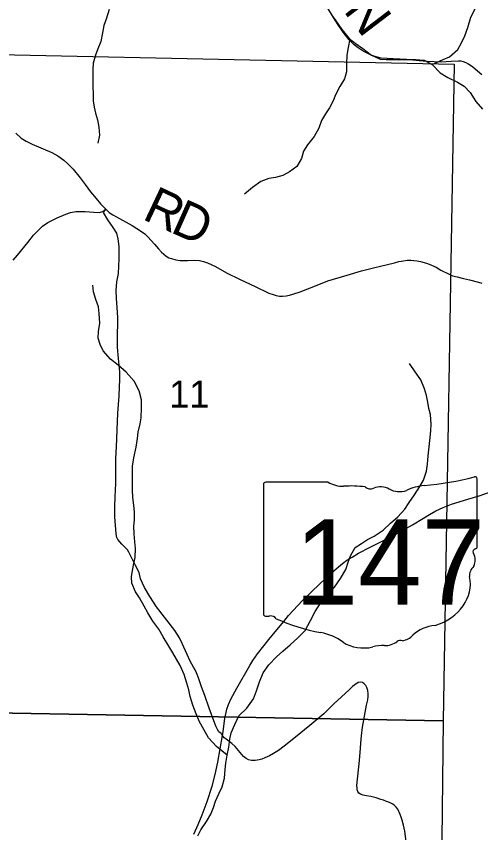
# Model space of a CAD drawing. Extents: x 0 to 191, y 0 to 55.
# Drawn here: x 148.709 to 149.068, y 23.985 to 24.615 of the extents above; entities that cross this region are included whole.
import ezdxf

# ---------------------------------------------------------------- set-up
doc = ezdxf.new("R2010")
doc.units = 0
for name, color, linetype in [('GM_X_Corporation', 7, 'Continuous'), ('GM_X_County_Road', 7, 'Continuous'), ('GM_X_County_Road_Text', 7, 'Continuous'), ('GM_X_Minor_River', 7, 'Continuous'), ('GM_X_Section_Text', 7, 'Continuous'), ('GM_X_State_Location', 7, 'Continuous'), ('GM_X_State_Route', 7, 'Continuous'), ('GM_X_State_Shield', 7, 'Continuous'), ('GM_X_Township_Road', 7, 'Continuous'), ('GM_X_Township_Road_Text', 7, 'Continuous')]:
    doc.layers.add(name, color=color, linetype=linetype)

msp = doc.modelspace()

# ---------------------------------------------------------------- linework, layer by layer
at = {"layer": 'GM_X_Corporation'}
for points in [[(148.53803, 24.58915), (149.0475, 24.57841), (149.03882, 24.07143), (148.53297, 24.08032)], [(148.53297, 24.08032), (149.03882, 24.07143), (149.03316, 23.56525), (148.52633, 23.57659)]]:
    msp.add_lwpolyline(points, close=True, dxfattribs=at)
at = {"layer": 'GM_X_County_Road'}
msp.add_lwpolyline([(148.70897, 24.52517), (148.71325, 24.52136), (148.71693, 24.51882), (148.72159, 24.51671), (148.73674, 24.51014), (148.74153, 24.50748), (148.74619, 24.50417), (148.74932, 24.50147), (148.7533, 24.4974), (148.7588, 24.4905), (148.76249, 24.48546), (148.76676, 24.4797), (148.77103, 24.47466), (148.77443, 24.47066), (148.77843, 24.46634), (148.781, 24.46395), (148.78386, 24.46202), (148.78675, 24.46041), (148.79892, 24.45378), (148.80608, 24.44922), (148.80852, 24.44731), (148.81099, 24.44506), (148.81616, 24.43935), (148.81921, 24.43582), (148.82157, 24.43325), (148.82502, 24.4302), (148.82712, 24.42895), (148.82921, 24.42824), (148.83258, 24.42728), (148.83603, 24.42686), (148.83868, 24.42672), (148.8416, 24.42675), (148.84709, 24.4271), (148.85075, 24.4268), (148.85394, 24.42596), (148.85691, 24.42495), (148.86319, 24.42211), (148.87168, 24.41739), (148.88216, 24.41216), (148.89391, 24.4068), (148.90434, 24.40166), (148.90758, 24.40046), (148.90994, 24.39985), (148.91264, 24.39937), (148.915, 24.39932), (148.91776, 24.39948), (148.9202, 24.40006), (148.92291, 24.40081), (148.92848, 24.40258), (148.93445, 24.40481), (148.94044, 24.40731), (148.94999, 24.41115), (148.96469, 24.41534), (148.97588, 24.41871), (148.98522, 24.42123), (149.00127, 24.42497), (149.00477, 24.42598), (149.00828, 24.42659), (149.01117, 24.42696), (149.01401, 24.42699), (149.01631, 24.42686), (149.0187, 24.42654), (149.02138, 24.42604), (149.02417, 24.42535), (149.02692, 24.42447), (149.02976, 24.42322), (149.03345, 24.42153), (149.03711, 24.41943), (149.04345, 24.41614), (149.04621, 24.41497), (149.04963, 24.41407), (149.05465, 24.41301), (149.05913, 24.41198), (149.06626, 24.41007), (149.06871, 24.40927)], dxfattribs=at)
at = {"layer": 'GM_X_Minor_River'}
for points in [[(149.0304, 24.57799), (149.03892, 24.58201), (149.04385, 24.58412), (149.05029, 24.58965), (149.05293, 24.59479), (149.05557, 24.60012), (149.05802, 24.60658), (149.06028, 24.61457), (149.06368, 24.62104), (149.06575, 24.62599), (149.0682, 24.63113), (149.06971, 24.63588), (149.07216, 24.64311), (149.07385, 24.64882), (149.07592, 24.65509), (149.07799, 24.66099), (149.08063, 24.66879), (149.08289, 24.67373), (149.08667, 24.67964), (149.09178, 24.6863), (149.09821, 24.69202), (149.1039, 24.69546), (149.10958, 24.69814), (149.11583, 24.70196)], [(148.78118, 24.62051), (148.77873, 24.61309), (148.77703, 24.60815), (148.77591, 24.60263), (148.7746, 24.59598), (148.77234, 24.59027), (148.77064, 24.58533), (148.76876, 24.57905), (148.7684, 24.5743), (148.76843, 24.561), (148.76864, 24.5553), (148.76884, 24.54998), (148.76961, 24.54523), (148.77057, 24.54048), (148.7721, 24.53536), (148.77326, 24.52966), (148.77365, 24.52358), (148.77234, 24.5173)], [(148.9527, 24.61651), (148.95594, 24.61177), (148.9607, 24.60513), (148.96622, 24.59831), (148.97097, 24.59471), (148.97686, 24.59055), (148.98352, 24.58525), (148.99016, 24.58223), (148.99491, 24.58206), (149.00003, 24.58208), (149.00477, 24.58171), (149.01123, 24.58192), (149.01768, 24.58194), (149.02432, 24.58139), (149.0304, 24.57799), (149.03649, 24.57174), (149.04257, 24.56796), (149.04998, 24.56456), (149.05511, 24.56135), (149.05967, 24.55642), (149.06405, 24.5496), (149.06919, 24.54353)], [(148.96685, 24.59783), (148.96548, 24.59128), (148.96454, 24.58538), (148.96418, 24.57892), (148.96439, 24.57246), (148.96269, 24.56713), (148.95911, 24.56104), (148.9559, 24.55476), (148.95401, 24.55), (148.95118, 24.54467), (148.94797, 24.53991), (148.94495, 24.53477), (148.94287, 24.52906), (148.93929, 24.52259), (148.93418, 24.51612), (148.93116, 24.51116), (148.92947, 24.50546), (148.92588, 24.49937), (148.9202, 24.49536), (148.91527, 24.49249), (148.90958, 24.49095), (148.90427, 24.49017), (148.89821, 24.48787), (148.89177, 24.4831), (148.88552, 24.47795)], [(148.87222, 24.04479), (148.86388, 24.05152), (148.85779, 24.05833), (148.85417, 24.06459), (148.85093, 24.07066), (148.84826, 24.07673), (148.84558, 24.08356), (148.84367, 24.0902), (148.84252, 24.09532), (148.84099, 24.10045), (148.83888, 24.10709), (148.83583, 24.11411), (148.83316, 24.11904), (148.8303, 24.12397), (148.82706, 24.12909), (148.82268, 24.1361), (148.81944, 24.14217), (148.81487, 24.14843), (148.81106, 24.15487), (148.8082, 24.1598), (148.80458, 24.16625), (148.80153, 24.17099), (148.79867, 24.17763), (148.79828, 24.18257), (148.79921, 24.18751), (148.80015, 24.19283), (148.80108, 24.19759), (148.80144, 24.20443), (148.80086, 24.20956), (148.80047, 24.21563), (148.80007, 24.22171), (148.80063, 24.22665), (148.80061, 24.23273), (148.80022, 24.23767), (148.79944, 24.24394), (148.79924, 24.24945), (148.79922, 24.25648), (148.79902, 24.26161), (148.79919, 24.26788), (148.80012, 24.27453), (148.802, 24.28271), (148.80293, 24.28936), (148.80348, 24.29412), (148.80498, 24.30058), (148.80573, 24.30533), (148.80609, 24.31313), (148.80607, 24.31921), (148.80435, 24.32604), (148.80034, 24.33363), (148.79425, 24.34064), (148.78817, 24.34594), (148.78208, 24.35049), (148.77656, 24.35712), (148.77427, 24.36205), (148.77274, 24.3668), (148.77292, 24.37193), (148.77385, 24.37839), (148.77345, 24.38599), (148.77287, 24.39093), (148.77077, 24.39663), (148.76904, 24.40251), (148.76846, 24.40783)], [(148.88127, 24.07512), (148.88733, 24.08122), (148.89262, 24.08826), (148.89489, 24.09454), (148.89714, 24.10157), (148.89997, 24.10842), (148.90432, 24.11451), (148.91019, 24.1208), (148.91511, 24.12519), (148.92079, 24.13014), (148.92666, 24.13548), (148.93233, 24.1412), (148.93649, 24.14881), (148.94007, 24.15566), (148.94423, 24.16213), (148.94953, 24.16842), (148.95501, 24.17452), (148.95955, 24.18118), (148.96371, 24.18822), (148.96559, 24.19393), (148.96747, 24.19887), (148.97106, 24.20515), (148.9758, 24.2084), (148.98053, 24.21126), (148.98565, 24.21394), (148.99247, 24.21852), (148.99833, 24.22405), (149.00401, 24.22882), (149.00931, 24.23473), (149.01252, 24.23987), (149.01687, 24.24577), (149.02084, 24.25224), (149.02367, 24.25719), (149.02593, 24.26423), (149.02667, 24.26955), (149.02722, 24.27602), (149.02797, 24.28286), (149.02852, 24.2878), (149.02945, 24.29522), (149.02963, 24.30054), (149.02904, 24.30776), (149.02789, 24.3125), (149.02711, 24.31744), (149.02596, 24.32257), (149.02443, 24.32769), (149.02176, 24.33453), (149.01737, 24.34078), (149.0128, 24.34723)], [(148.84944, 23.98253), (148.85189, 23.98728), (148.85624, 23.99376), (148.85964, 23.99927), (148.86153, 24.00441), (148.86322, 24.00935), (148.86587, 24.01506), (148.86832, 24.02038), (148.87001, 24.02703), (148.87056, 24.03368), (148.87112, 24.03862), (148.87224, 24.04489), (148.87337, 24.05098), (148.8743, 24.05725), (148.87524, 24.062), (148.87807, 24.06846), (148.88127, 24.07512)]]:
    msp.add_lwpolyline(points, dxfattribs=at)
at = {"layer": 'GM_X_State_Route'}
msp.add_lwpolyline([(148.84634, 23.98381), (148.84984, 23.99132), (148.85282, 23.99883), (148.85678, 24.00911), (148.86069, 24.02099), (148.86285, 24.03004), (148.86495, 24.0394), (148.86855, 24.05997), (148.86907, 24.0628), (148.8704, 24.07339), (148.87133, 24.07791), (148.87205, 24.08033), (148.87318, 24.08398), (148.87503, 24.08804), (148.87966, 24.09648), (148.88969, 24.11422), (148.892, 24.11802), (148.89555, 24.12311), (148.90534, 24.1354), (148.91581, 24.14815), (148.91961, 24.15268), (148.93031, 24.1644), (148.94358, 24.17721), (148.94753, 24.18086), (148.95268, 24.18564), (148.95818, 24.19027), (148.96121, 24.19279), (148.96461, 24.19531), (148.96867, 24.19783), (148.97355, 24.20076), (148.98266, 24.20539), (148.99443, 24.2113), (149.0023, 24.21551), (149.0151, 24.22271), (149.02364, 24.22791), (149.02837, 24.23068), (149.0333, 24.23346), (149.03896, 24.23608), (149.04534, 24.23855), (149.05804, 24.24241), (149.06662, 24.24513), (149.07686, 24.24868)], dxfattribs=at)
at = {"layer": 'GM_X_State_Shield'}
for p, q in [((148.90028, 24.25397), (148.90028, 24.15391)), ((148.95017, 24.25569), (148.90191, 24.25569)), ((149.06508, 24.20583), (149.06508, 24.25817)), ((149.06506, 24.20584), (149.06508, 24.20583))]:
    msp.add_line(p, q, dxfattribs=at)
for centre, major_axis, start_param, end_param in [((149.00637, 24.3921), (0.17476, 0), 4.814394, 5.042369), ((149.06325, 24.25839), (0.00183, 0), 6.141152, 7.989035), ((148.90217, 24.25418), (0.00191, 0), 1.712693, 3.28349), ((148.96166, 24.2673), (0.01852, 0), 4.042523, 4.731795), ((148.9678, 24.19951), (0.06648, 0), 1.404758, 1.657858), ((148.98289, 24.2547), (0.00534, 0), 3.836095, 5.185415), ((148.99073, 24.24313), (0.01111, 0), 0.950623, 2.079405), ((149.00507, 24.259), (0.01336, 0), 4.081561, 5.145723), ((149.02867, 24.22513), (0.03516, 0), 1.699011, 2.107814), ((149.06465, 24.20198), (0.00284, 0), 1.883978, 3.671073), ((149.06312, 24.20562), (0.00196, 0), 5.05454, 6.418171), ((149.04659, 24.19537), (0.01704, 0), 5.934695, 6.695948), ((149.07165, 24.18392), (0.0124, 0), 2.387724, 3.262537), ((149.01616, 24.17726), (0.04371, 0), 5.101752, 6.440018), ((148.90219, 24.15369), (0.00193, 0), 3.00124, 4.508301), ((148.90248, 24.16392), (0.0147, 0), 4.665946, 4.897461), ((148.90549, 24.14813), (0.0053, 0), 0.519207, 1.627899), ((148.9724, 24.23803), (0.1262, 0), 4.195997, 4.488961), ((149.0346, 24.12581), (0.02394, 0), 1.647645, 2.488434), ((148.93478, 24.10895), (0.03949, 0), 0.823519, 1.323587), ((149.00587, 24.13045), (0.00376, 0), 1.147584, 2.315152), ((149.00426, 24.14421), (0.01412, 0), 4.937069, 5.64225), ((148.97748, 24.14764), (0.02506, 0), 4.026481, 4.996735), ((148.99196, 24.11304), (0.02059, 0), 1.495662, 1.94098), ((148.99379, 24.14014), (0.01335, 0), 4.691044, 5.507374)]:
    msp.add_ellipse(centre, major_axis=major_axis, ratio=0.8, start_param=start_param, end_param=end_param, dxfattribs=at)
at = {"layer": 'GM_X_Township_Road'}
for points in [[(149.06866, 24.57004), (149.06181, 24.576), (149.05849, 24.57846), (149.05671, 24.57947), (149.05451, 24.58021), (149.0527, 24.58057), (149.0508, 24.58063), (149.04499, 24.58045), (149.03728, 24.58001), (149.02643, 24.58039), (149.02044, 24.58095), (149.01071, 24.58202), (149.00042, 24.58244), (148.99099, 24.58306), (148.9855, 24.58454), (148.98168, 24.58611), (148.97868, 24.58754), (148.97631, 24.58899), (148.97331, 24.59098), (148.97023, 24.59329), (148.96634, 24.59712), (148.96175, 24.60302), (148.95786, 24.60883), (148.9543, 24.61447), (148.94908, 24.62301)], [(148.70697, 24.42698), (148.71038, 24.43103), (148.71828, 24.44059), (148.72274, 24.44634), (148.72619, 24.44993), (148.72973, 24.45328), (148.73369, 24.456), (148.74091, 24.45972), (148.74771, 24.46257), (148.75135, 24.46381), (148.75535, 24.46464), (148.76252, 24.46469), (148.76937, 24.46409), (148.77342, 24.4639), (148.7761, 24.46464), (148.77843, 24.46634)], [(149.01041, 23.97817), (149.00925, 23.98606), (149.0083, 23.99089), (149.00732, 23.99461), (149.0066, 23.99712), (149.0058, 23.99914), (149.00398, 24.00314), (149.00267, 24.00471), (149.00142, 24.00594), (148.99993, 24.00695), (148.99748, 24.0082), (148.99522, 24.00903), (148.99296, 24.01002), (148.99078, 24.01073), (148.98709, 24.01198), (148.98309, 24.01297), (148.9797, 24.01347), (148.9772, 24.01407), (148.97511, 24.01484), (148.97383, 24.01565), (148.97297, 24.01678), (148.97249, 24.01821), (148.9724, 24.01964), (148.97231, 24.02143), (148.97425, 24.04067), (148.97496, 24.05036), (148.97526, 24.05417), (148.9758, 24.05971), (148.97675, 24.06656), (148.97982, 24.08339), (148.98077, 24.08768), (148.98107, 24.09034), (148.98113, 24.09227), (148.98077, 24.09483), (148.98006, 24.09713), (148.97913, 24.09871), (148.97788, 24.09993), (148.97651, 24.10088), (148.97503, 24.10125), (148.97323, 24.10097), (148.97061, 24.09927), (148.96882, 24.09787), (148.96629, 24.09543), (148.96039, 24.08986), (148.95452, 24.08447), (148.9469, 24.0769), (148.93587, 24.06781), (148.925, 24.05882), (148.91612, 24.05187), (148.91171, 24.04854), (148.9079, 24.04612), (148.90474, 24.0444), (148.90129, 24.04282), (148.89893, 24.04189), (148.89688, 24.04124), (148.89384, 24.0407), (148.89086, 24.04064), (148.88877, 24.04118), (148.88672, 24.04234), (148.88469, 24.04392), (148.87826, 24.05164), (148.87581, 24.05378), (148.87144, 24.05712), (148.86998, 24.05816), (148.86855, 24.05997), (148.86813, 24.06069), (148.86756, 24.06147), (148.86574, 24.0629), (148.86464, 24.06457), (148.8636, 24.06677), (148.86259, 24.06933), (148.8583, 24.08128), (148.85487, 24.09102), (148.8524, 24.0976), (148.85001, 24.10452), (148.8485, 24.10848), (148.84736, 24.11083), (148.8462, 24.11286), (148.84373, 24.11745), (148.8412, 24.12269), (148.83747, 24.13112), (148.83538, 24.13551), (148.83181, 24.14104), (148.81769, 24.15933), (148.81245, 24.16732), (148.80828, 24.17432), (148.80539, 24.18096), (148.80414, 24.18597), (148.80122, 24.19178), (148.79898, 24.19648), (148.79618, 24.20164), (148.79514, 24.2034), (148.79377, 24.20503), (148.79088, 24.2078), (148.7879, 24.21129), (148.78715, 24.21299), (148.78647, 24.21579), (148.78543, 24.22893), (148.7854, 24.23694), (148.78575, 24.24436), (148.78617, 24.25464), (148.7862, 24.26444), (148.78635, 24.27382), (148.78671, 24.28294), (148.78781, 24.30883), (148.78879, 24.32226), (148.78906, 24.32935), (148.78927, 24.33466), (148.78924, 24.34091), (148.7882, 24.35101), (148.78763, 24.3598), (148.7876, 24.371), (148.78775, 24.37675), (148.78772, 24.3828), (148.78757, 24.38661), (148.78677, 24.39764), (148.78656, 24.4036), (148.78706, 24.4103), (148.78826, 24.41679), (148.7887, 24.42811), (148.78876, 24.43753), (148.78809, 24.44353), (148.78707, 24.4479), (148.78418, 24.45232), (148.78013, 24.45825), (148.77677, 24.46372), (148.77843, 24.46634)]]:
    msp.add_lwpolyline(points, dxfattribs=at)

# ---------------------------------------------------------------- texts
at = {"layer": 'GM_X_County_Road_Text'}
for s, rotation, p in [('R', 334.78434, (148.80586, 24.45914)), ('D', 335.96901, (148.82754, 24.44894))]:
    msp.add_text(s, height=0.02841, rotation=rotation, dxfattribs=at).set_placement(p)
at = {"layer": 'GM_X_Section_Text'}
msp.add_text('11', height=0.020928, rotation=0.00001, dxfattribs=at).set_placement((148.8274, 24.3132))
at = {"layer": 'GM_X_State_Location'}
for s, p in [('s', (148.98083, 24.19728)), ('r', (148.98082, 24.19728))]:
    msp.add_text(s, height=0.0000947, dxfattribs=at).set_placement(p)
msp.add_text('147', height=0.0000947, rotation=0.00001, dxfattribs=at).set_placement((148.9474, 24.19039))
at = {"layer": 'GM_X_State_Shield'}
msp.add_text('147', height=0.065918, dxfattribs=at).set_placement((148.92421, 24.16096))
at = {"layer": 'GM_X_Township_Road_Text'}
msp.add_text('N', height=0.02841, rotation=307.36548, dxfattribs=at).set_placement((148.96143, 24.61954))

doc.saveas('drawing.dxf')
